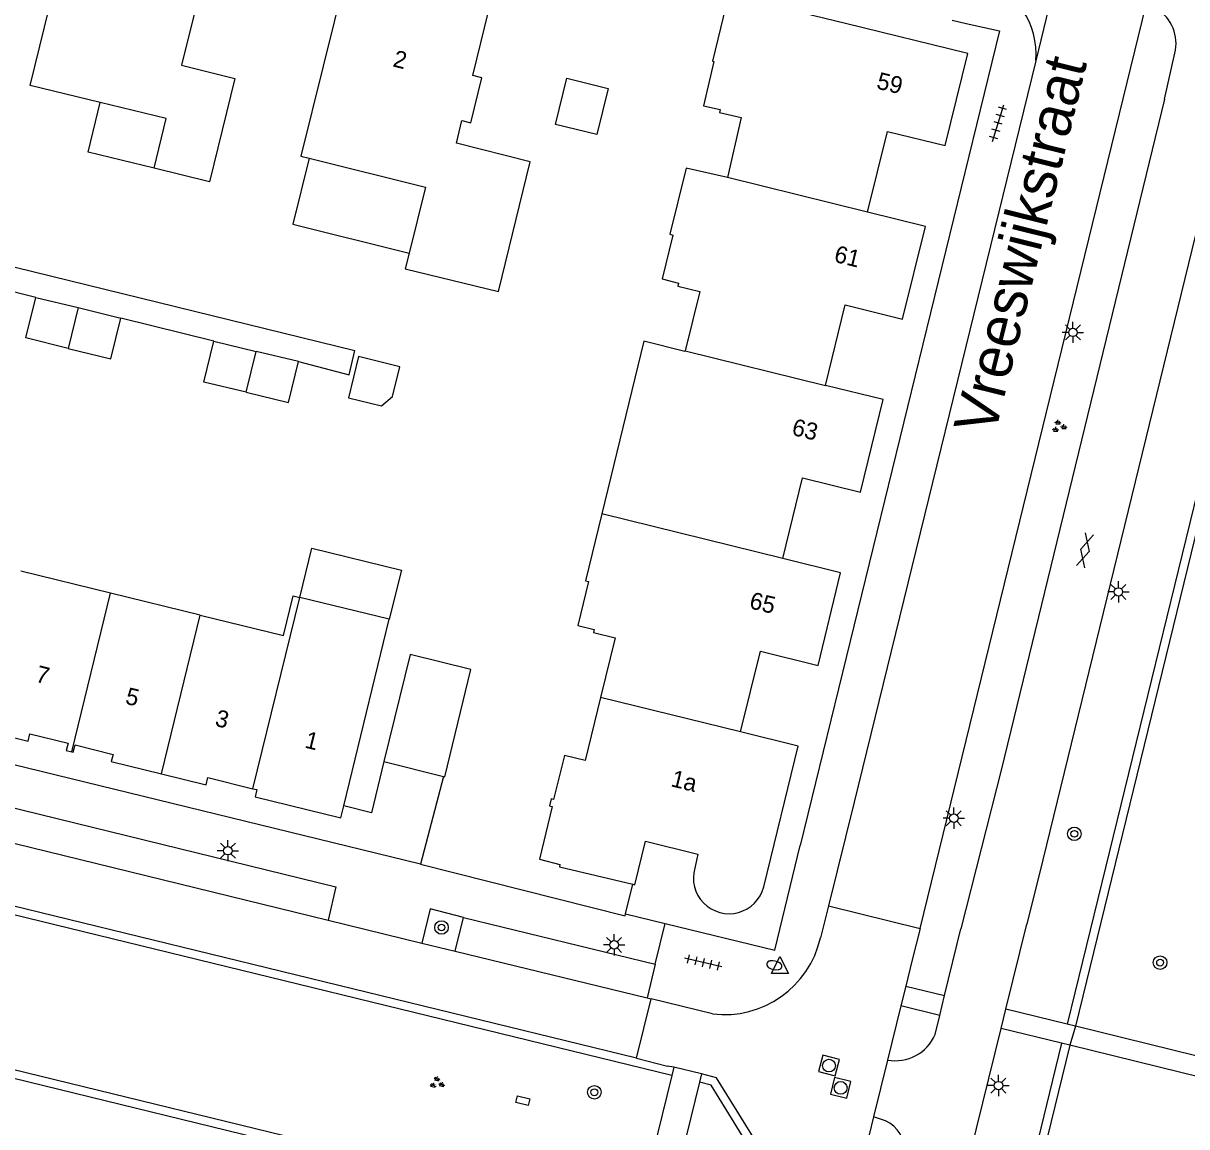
# Model space of a CAD drawing. Extents: x 125000 to 129004, y 397500 to 399008.
# Drawn here: x 126748.6 to 126817.1, y 397940.2 to 398005.2 of the extents above; entities that cross this region are included whole.
import ezdxf

# ---------------------------------------------------------------- set-up
doc = ezdxf.new("R2010")
doc.units = 0
for name, color, linetype in [('gg-afsc-erfafscheiding', 7, 'Continuous'), ('gg-afsc-faunaraster', 7, 'Continuous'), ('gg-afsc-hekwerk', 7, 'Continuous'), ('gg-anno-huisnummerreeks BGT', 7, 'Continuous'), ('gg-anno-openbare ruimte label', 7, 'Continuous'), ('gg-bbg-bijgebouw', 7, 'Continuous'), ('gg-bbg-gedigitaliseerde bijgebouw', 7, 'Continuous'), ('gg-bbg-hoofdgebouw', 7, 'Continuous'), ('gg-bbg-luifel en loopbrug', 7, 'Continuous'), ('gg-bbg-tussenscheiding', 7, 'Continuous'), ('gg-knt-verharding', 7, 'Continuous'), ('gg-knt-verharding nz', 7, 'Continuous'), ('gt-grn-groengrens', 7, 'Continuous'), ('gt-grn-weggrens', 7, 'Continuous'), ('gt-symb-boom', 7, 'Continuous'), ('gt-symb-brandkraan', 7, 'Continuous'), ('gt-symb-gesloten verharding', 7, 'Continuous'), ('gt-symb-groenvak', 7, 'Continuous'), ('gt-symb-kolk center center', 7, 'Continuous'), ('gt-symb-lichtmast', 7, 'Continuous'), ('gt-symb-rioolschacht', 7, 'Continuous'), ('gt-symb-tegel verharding', 7, 'Continuous'), ('gt-symb-waterafsluiter', 7, 'Continuous')]:
    doc.layers.add(name, color=color, linetype=linetype)

# ---------------------------------------------------------------- blocks, each defined once
blk = doc.blocks.new('gt0-TEG1')
at = {"layer": 'gt-symb-tegel verharding'}
for p, q in [((-1.125, 0), (1.125, 0)), ((-0.9, -0.25), (-0.9, 0.25)), ((-0.45, -0.25), (-0.45, 0.25)), ((0, -0.25), (0, 0.25)), ((0.45, -0.25), (0.45, 0.25)), ((0.9, -0.25), (0.9, 0.25))]:
    blk.add_line(p, q, dxfattribs=at)
blk = doc.blocks.new('gt0-LMAST')
at = {"layer": 'gt-symb-lichtmast'}
for p, q in [((-0.182, 0.173), (-0.447, 0.438)), ((-0.005, 0.246), (-0.005, 0.621)), ((0.172, 0.173), (0.437, 0.438)), ((-0.255, -0.004), (-0.63, -0.004)), ((-0.182, -0.181), (-0.447, -0.446)), ((-0.005, -0.254), (-0.005, -0.629)), ((0.437, -0.446), (0.172, -0.181)), ((0.245, -0.004), (0.62, -0.004))]:
    blk.add_line(p, q, dxfattribs=at)
blk.add_circle((-0.005, -0.004), 0.25, dxfattribs=at)
blk = doc.blocks.new('gt0-GRVAK')
at = {"layer": 'gt-symb-groenvak'}
for p, q in [((-0.11, 0.189), (-0.228, 0.24)), ((-0.182, 0.153), (0.088, 0.153)), ((-0.091, 0.211), (-0.156, 0.322)), ((-0.047, 0.214), (-0.047, 0.393)), ((-0.004, 0.211), (0.061, 0.322)), ((0.015, 0.189), (0.133, 0.24)), ((0.262, -0.052), (0.197, 0.059)), ((0.305, -0.049), (0.305, 0.13)), ((0.349, -0.052), (0.414, 0.059)), ((-0.245, -0.228), (-0.363, -0.177)), ((-0.318, -0.264), (-0.047, -0.264)), ((-0.226, -0.206), (-0.291, -0.095)), ((-0.183, -0.203), (-0.183, -0.024)), ((-0.139, -0.206), (-0.074, -0.095)), ((-0.12, -0.228), (-0.002, -0.177)), ((0.243, -0.074), (0.125, -0.023)), ((0.17, -0.11), (0.441, -0.11)), ((0.368, -0.074), (0.486, -0.023))]:
    blk.add_line(p, q, dxfattribs=at)
blk = doc.blocks.new('gt0-BOOM')
at = {"layer": 'gt-symb-boom'}
for radius in [0.4, 0.2]:
    blk.add_circle((0, 0), radius, dxfattribs=at)
blk = doc.blocks.new('gt0-GESVH1')
at = {"layer": 'gt-symb-gesloten verharding'}
for p, q in [((-0.992, -0.261), (0.008, 0.239)), ((0.008, -0.261), (-0.992, 0.239)), ((0.008, 0.239), (1.008, -0.261)), ((1.008, 0.239), (0.008, -0.261))]:
    blk.add_line(p, q, dxfattribs=at)
blk = doc.blocks.new('gt0-BR')
at = {"layer": 'gt-symb-brandkraan'}
for centre, radius, start, end in [((-0.244, 0), 0.206, 107.56694, 252.43307), ((0.599, -2.664), 3, 106.89205, 107.56694), ((0, -0.691), 0.938, 73.10799, 106.89205), ((-0.599, -2.664), 3, 72.43309, 73.10799), ((0.244, 0), 0.206, 287.56695, 72.43309), ((0.599, 2.664), 3, 252.43307, 253.10797), ((0, 0.691), 0.938, 253.10797, 286.89206), ((-0.599, 2.664), 3, 286.89206, 287.56695)]:
    blk.add_arc(centre, radius, start, end, dxfattribs=at)
blk = doc.blocks.new('gt0-WAFSL')
at = {"layer": 'gt-symb-waterafsluiter'}
for p, q in [((-0.5, -0.333), (0, 0.667)), ((0, 0.667), (0.5, -0.333)), ((0.5, -0.333), (-0.5, -0.333))]:
    blk.add_line(p, q, dxfattribs=at)
blk = doc.blocks.new('gt0-RS')
at = {"layer": 'gt-symb-rioolschacht'}
blk.add_lwpolyline([(-0.5, -0.5), (0.5, -0.5), (0.5, 0.5), (-0.5, 0.5)], close=True, dxfattribs=at)
blk.add_circle((0, 0), 0.375, dxfattribs=at)
blk = doc.blocks.new('gt0-KOLKCC')
at = {"layer": 'gt-symb-kolk center center'}
blk.add_lwpolyline([(-0.375, 0.2), (0.375, 0.2), (0.375, -0.2), (-0.375, -0.2)], close=True, dxfattribs=at)

msp = doc.modelspace()

# ---------------------------------------------------------------- linework, layer by layer
at = {"layer": 'gg-afsc-erfafscheiding'}
for p, q in [((126749.333, 397989.038), (126743.84, 397990.392)), ((126759.804, 397986.466), (126754.333, 397987.822))]:
    msp.add_line(p, q, dxfattribs=at)
for points in [[(126764.792, 397985.256), (126767.783, 397984.474), (126768.112, 397985.91)], [(126769.809, 397961.705), (126769.087, 397958.688), (126767.466, 397959.103)]]:
    msp.add_lwpolyline(points, dxfattribs=at)
at = {"layer": 'gg-afsc-faunaraster'}
for p, q in [((126826.221, 398010.325), (126810.54, 397946.123)), ((126810.54, 397946.123), (126810.21, 397945)), ((126810.21, 397945), (126788.568, 397856.742))]:
    msp.add_line(p, q, dxfattribs=at)
at = {"layer": 'gg-afsc-hekwerk'}
for p, q in [((126803.286, 398005.365), (126804.115, 398005.162)), ((126728.678, 397995.585), (126768.112, 397985.91)), ((126773.33, 397960.83), (126771.975, 397955.659)), ((126784.049, 397952.748), (126784.477, 397954.48))]:
    msp.add_line(p, q, dxfattribs=at)
msp.add_lwpolyline([(126771.975, 397955.659), (126784.02, 397952.629), (126784.049, 397952.748)], dxfattribs=at)
at = {"layer": 'gg-bbg-bijgebouw'}
for p, q in [((126749.333, 397989.038), (126751.824, 397988.432)), ((126751.824, 397988.432), (126754.333, 397987.822)), ((126759.804, 397986.466), (126762.302, 397985.86)), ((126764.792, 397985.256), (126762.302, 397985.86)), ((126769.809, 397961.705), (126773.33, 397960.83))]:
    msp.add_line(p, q, dxfattribs=at)
for points in [[(126751.238, 397986.033), (126748.728, 397986.653), (126749.333, 397989.038)], [(126751.238, 397986.033), (126753.747, 397985.412), (126754.333, 397987.822)], [(126761.713, 397983.447), (126759.218, 397984.047), (126759.804, 397986.466)], [(126761.713, 397983.447), (126764.207, 397982.846), (126764.792, 397985.256)], [(126773.33, 397960.83), (126773.401, 397960.812), (126774.949, 397967.127), (126771.365, 397968.005), (126769.809, 397961.705)]]:
    msp.add_lwpolyline(points, dxfattribs=at)
at = {"layer": 'gg-bbg-gedigitaliseerde bijgebouw'}
for points in [[(126779.926, 397999.217), (126780.593, 398001.936), (126783.021, 398001.34), (126782.354, 397998.621), (126779.926, 397999.217)], [(126768.332, 397985.547), (126767.736, 397983.119), (126769.679, 397982.643), (126770.331, 397983.203), (126770.76, 397984.951), (126768.332, 397985.547)]]:
    msp.add_lwpolyline(points, dxfattribs=at)
at = {"layer": 'gg-bbg-hoofdgebouw'}
for p, q in [((126765.416, 397997.227), (126772.266, 397995.53)), ((126772.266, 397995.53), (126771.311, 397991.646)), ((126753.728, 397971.616), (126748.445, 397972.907)), ((126759.011, 397970.324), (126753.728, 397971.616)), ((126770.141, 397970.083), (126764.864, 397971.365)), ((126767.466, 397959.103), (126770.141, 397970.083)), ((126782.582, 397965.479), (126781.666, 397961.761))]:
    msp.add_line(p, q, dxfattribs=at)
for points in [[(126751.516, 398011.834), (126752.117, 398011.691), (126752.333, 398012.564), (126755.965, 398011.667), (126755.757, 398010.808), (126756.367, 398010.65), (126756.138, 398009.767), (126759.457, 398008.975), (126757.897, 398002.709), (126761.037, 398001.918), (126759.558, 397995.85), (126756.293, 397996.646)], [(126753.117, 398000.508), (126748.998, 398001.513), (126751.516, 398011.834)], [(126771.311, 397991.646), (126771.084, 397990.72), (126776.562, 397989.375), (126778.441, 397997.026), (126774.091, 397998.123), (126774.414, 397999.454), (126774.949, 397999.324), (126775.59, 398001.965), (126775.055, 398002.096), (126775.98, 398005.871), (126767.561, 398007.967), (126764.931, 397997.347), (126765.416, 397997.227)], [(126798.304, 397994.05), (126799.471, 397998.809), (126802.87, 397997.976), (126804.201, 398003.403), (126797.001, 398005.162), (126790.12, 398006.842), (126789.169, 398002.946), (126789.247, 398002.928), (126788.646, 398000.325), (126789.618, 398000.101), (126789.577, 397999.926), (126790.869, 397999.628), (126790.054, 397996.092)], [(126756.293, 397996.646), (126757.004, 397999.56), (126753.117, 398000.508)], [(126790.054, 397996.092), (126787.625, 397996.652), (126786.664, 397992.753), (126786.838, 397992.71), (126786.2, 397990.12), (126787.17, 397989.881), (126787.126, 397989.706), (126788.417, 397989.388), (126787.554, 397985.89)], [(126795.818, 397983.851), (126796.982, 397988.593), (126800.369, 397987.761), (126801.704, 397993.218), (126798.304, 397994.05)], [(126787.554, 397985.89), (126787.546, 397985.857), (126785.121, 397986.455), (126782.651, 397976.283)], [(126793.31, 397973.653), (126794.479, 397978.412), (126797.878, 397977.577), (126799.216, 397983.015), (126795.818, 397983.851)], [(126782.651, 397976.283), (126781.695, 397972.343), (126781.869, 397972.3), (126781.232, 397969.714), (126782.201, 397969.476), (126782.158, 397969.302), (126783.446, 397968.984), (126782.582, 397965.479)], [(126790.819, 397963.447), (126791.991, 397968.197), (126795.384, 397967.36), (126796.711, 397972.827), (126793.31, 397973.653)], [(126759.011, 397970.324), (126763.905, 397969.128), (126764.472, 397971.46), (126764.864, 397971.365)], [(126746.162, 397963.567), (126748.869, 397962.903), (126748.974, 397963.331), (126751.229, 397962.782), (126751.12, 397962.355), (126751.445, 397962.273)], [(126792.194, 397954.32), (126794.219, 397962.617), (126790.819, 397963.447)], [(126751.445, 397962.273), (126751.528, 397962.252), (126751.635, 397962.681), (126753.876, 397962.124), (126753.772, 397961.705), (126756.727, 397960.979)], [(126781.666, 397961.761), (126780.455, 397962.059), (126779.817, 397959.469), (126779.662, 397959.506), (126779.567, 397959.103), (126779.724, 397959.061), (126778.991, 397955.967), (126780.186, 397955.641), (126780.156, 397955.515), (126784.477, 397954.48)], [(126756.727, 397960.979), (126759.354, 397960.333), (126759.459, 397960.76), (126762.113, 397960.109)], [(126762.113, 397960.109), (126762.34, 397960.053), (126762.238, 397959.635), (126767.295, 397958.402), (126767.466, 397959.103)], [(126784.477, 397954.48), (126784.591, 397954.453), (126785.217, 397957.011), (126788.311, 397956.26), (126788.124, 397955.427)]]:
    msp.add_lwpolyline(points, dxfattribs=at)
msp.add_arc((126790.154, 397954.856), 2.109, 164.28836, 345.28004, dxfattribs=at)
at = {"layer": 'gg-bbg-luifel en loopbrug'}
for points in [[(126756.293, 397996.646), (126752.407, 397997.593), (126753.117, 398000.508)], [(126765.416, 397997.227), (126764.455, 397993.344), (126771.311, 397991.646)], [(126764.864, 397971.365), (126765.579, 397974.279), (126770.853, 397972.985), (126770.141, 397970.083)]]:
    msp.add_lwpolyline(points, dxfattribs=at)
at = {"layer": 'gg-bbg-tussenscheiding'}
for p, q in [((126798.304, 397994.05), (126790.054, 397996.092)), ((126751.824, 397988.432), (126751.238, 397986.033)), ((126761.713, 397983.447), (126762.302, 397985.86)), ((126787.554, 397985.89), (126795.818, 397983.851)), ((126793.31, 397973.653), (126782.651, 397976.283)), ((126751.445, 397962.273), (126753.728, 397971.616)), ((126762.113, 397960.109), (126764.864, 397971.365)), ((126756.727, 397960.979), (126759.011, 397970.324)), ((126790.819, 397963.447), (126782.582, 397965.479))]:
    msp.add_line(p, q, dxfattribs=at)
at = {"layer": 'gg-knt-verharding'}
for p, q in [((126801.396, 397951.867), (126814.712, 398006.271)), ((126815.794, 398000.709), (126816.397, 398003.411)), ((126771.975, 397955.659), (126702.373, 397972.671)), ((126786.769, 397943.224), (126699.72, 397964.462)), ((126784.699, 397944.244), (126702.885, 397964.204)), ((126697.623, 397955.879), (126784.678, 397934.639)), ((126700.517, 397954.658), (126782.332, 397934.697)), ((126795.993, 397953.211), (126795.528, 397951.331)), ((126795.993, 397953.211), (126801.396, 397951.867)), ((126774.02, 397950.532), (126774.515, 397952.529)), ((126774.515, 397952.529), (126785.786, 397949.781)), ((126784.049, 397952.748), (126786.382, 397952.179)), ((126766.533, 397952.376), (126772.056, 397951.006)), ((126802.841, 397947.936), (126803.789, 397951.858)), ((126806.446, 397947.121), (126807.677, 397952.13)), ((126772.056, 397951.006), (126774.02, 397950.532)), ((126785.786, 397949.781), (126785.316, 397947.802)), ((126800.547, 397948.489), (126800.261, 397947.318)), ((126800.547, 397948.489), (126802.841, 397947.936)), ((126784.699, 397944.244), (126785.551, 397947.744)), ((126785.316, 397947.802), (126785.551, 397947.744)), ((126789.166, 397946.85), (126785.551, 397947.744)), ((126802.553, 397946.746), (126802.841, 397947.936)), ((126800.261, 397947.318), (126799.481, 397944.129)), ((126802.553, 397946.746), (126800.261, 397947.318)), ((126806.167, 397945.988), (126806.446, 397947.121)), ((126810.061, 397946.24), (126806.446, 397947.121)), ((126802.283, 397945.629), (126802.553, 397946.746)), ((126785.458, 397861.758), (126806.167, 397945.988)), ((126809.731, 397945.117), (126806.167, 397945.988)), ((126810.54, 397946.123), (126810.061, 397946.24)), ((126810.21, 397945), (126809.731, 397945.117)), ((126784.699, 397944.244), (126786.53, 397943.763)), ((126786.887, 397943.707), (126786.53, 397943.763)), ((126786.887, 397943.707), (126786.769, 397943.224)), ((126788.523, 397943.317), (126786.887, 397943.707)), ((126799.481, 397944.129), (126798.658, 397940.796)), ((126786.769, 397943.224), (126784.678, 397934.639)), ((126788.523, 397943.317), (126788.404, 397942.831)), ((126788.404, 397942.831), (126786.306, 397934.244)), ((126798.658, 397940.796), (126796.283, 397931.173)), ((126799.351, 397940.553), (126798.658, 397940.796))]:
    msp.add_line(p, q, dxfattribs=at)
for points in [[(126822.169, 398011.298), (126819.913, 398002.119), (126808.626, 397955.925), (126807.677, 397952.13)], [(126804.115, 398005.162), (126806.067, 398004.725), (126794.325, 397956.758)], [(126808.202, 398002.975), (126797.511, 397959.321), (126795.993, 397953.211)], [(126815.794, 398000.709), (126806.198, 397961.287), (126803.789, 397951.858)], [(126827.305, 397983.467), (126821.395, 397977.302), (126821.981, 397948.827), (126817.636, 397944.38), (126810.54, 397946.123)], [(126828.514, 397983.055), (126822.581, 397976.838), (126823.171, 397948.346), (126818.03, 397943.092), (126810.21, 397945)], [(126704.458, 397969.652), (126766.986, 397954.338), (126766.533, 397952.376)], [(126786.382, 397952.179), (126792.846, 397950.603), (126794.325, 397956.758)], [(126774.515, 397952.529), (126772.538, 397953.03), (126772.056, 397951.006)], [(126801.396, 397951.867), (126800.923, 397950.027), (126800.547, 397948.489)], [(126786.187, 397933.758), (126787.052, 397933.538), (126791.877, 397936.394), (126792.346, 397938.34), (126789.406, 397943.087), (126788.523, 397943.317)], [(126786.306, 397934.244), (126786.975, 397934.073), (126791.44, 397936.717), (126791.811, 397938.254), (126789.086, 397942.654), (126788.404, 397942.831)]]:
    msp.add_lwpolyline(points, dxfattribs=at)
for centre, radius, start, end in [((126803.823, 398003.413), 4.4, 354.29283, 75.77129), ((126814.053, 398003.987), 2.414, 346.19998, 57.54642), ((126789.875, 397952.6), 5.794, 262.97149, 347.34552), ((126799.928, 397946.661), 2.571, 259.98705, 336.33608), ((126798.597, 397938.832), 1.878, 354.73647, 66.35058)]:
    msp.add_arc(centre, radius, start, end, dxfattribs=at)
at = {"layer": 'gg-knt-verharding nz'}
for p, q in [((126703.968, 397967.694), (126766.533, 397952.376)), ((126774.02, 397950.532), (126785.316, 397947.802))]:
    msp.add_line(p, q, dxfattribs=at)
at = {"layer": 'gt-grn-groengrens'}
for p, q in [((126825.742, 398010.44), (126810.061, 397946.24)), ((126809.731, 397945.117), (126787.991, 397856.459))]:
    msp.add_line(p, q, dxfattribs=at)
at = {"layer": 'gt-grn-weggrens'}
for p, q in [((126811.402, 398016.112), (126808.202, 398002.975)), ((126785.786, 397949.781), (126786.382, 397952.179))]:
    msp.add_line(p, q, dxfattribs=at)

# ---------------------------------------------------------------- block references
at = {"layer": 'gt-symb-boom'}
for p in [(126810.478, 397957.452), (126773.214, 397951.937), (126815.528, 397949.866), (126782.215, 397942.231)]:
    msp.add_blockref('gt0-BOOM', p, dxfattribs=at)
at = {"layer": 'gt-symb-brandkraan', "rotation": 168.99333582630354}
msp.add_blockref('gt0-BR', (126792.812, 397949.711), dxfattribs=at)
at = {"layer": 'gt-symb-gesloten verharding', "rotation": 75.2272760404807}
msp.add_blockref('gt0-GESVH1', (126811.087, 397974.14), dxfattribs=at)
at = {"layer": 'gt-symb-groenvak'}
msp.add_blockref('gt0-GRVAK', (126809.562, 397981.433), dxfattribs=at)
at = {"layer": 'gt-symb-groenvak', "rotation": -12.827123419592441}
msp.add_blockref('gt0-GRVAK', (126772.943, 397942.773), dxfattribs=at)
at = {"layer": 'gt-symb-kolk center center', "rotation": -13.355340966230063}
msp.add_blockref('gt0-KOLKCC', (126778.007, 397941.736), dxfattribs=at)
at = {"layer": 'gt-symb-lichtmast'}
for p in [(126810.399, 397986.981), (126813.077, 397971.697), (126803.383, 397958.373), (126760.638, 397956.463), (126783.382, 397950.916), (126806.013, 397942.631)]:
    msp.add_blockref('gt0-LMAST', p, dxfattribs=at)
at = {"layer": 'gt-symb-rioolschacht'}
for p, rotation in [((126796.03, 397943.806), 75.2272760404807), ((126796.717, 397942.493), -103.82779503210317)]:
    msp.add_blockref('gt0-RS', p, dxfattribs=dict(at, rotation=rotation))
at = {"layer": 'gt-symb-tegel verharding'}
for p, rotation in [((126805.992, 397999.302), 73.14160123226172), ((126788.621, 397949.872), 166.8808553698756)]:
    msp.add_blockref('gt0-TEG1', p, dxfattribs=dict(at, rotation=rotation))
at = {"layer": 'gt-symb-waterafsluiter'}
msp.add_blockref('gt0-WAFSL', (126793.141, 397949.557), dxfattribs=at)

# ---------------------------------------------------------------- texts
at = {"layer": 'gg-anno-huisnummerreeks BGT'}
for s, rotation, p in [('2', 346, (126770.299, 398002.648)), ('59', 346.2, (126798.777, 398001.344)), ('61', 346.2, (126796.278, 397991.143)), ('63', 346.2, (126793.788, 397980.952)), ('65', 346.4, (126791.289, 397970.743)), ('7', 346.2, (126749.258, 397966.412)), ('5', 346.2, (126754.54, 397965.12)), ('3', 346.2, (126759.827, 397963.821)), ('1', 346.3, (126765.107, 397962.538)), ('1a', 346.4, (126786.672, 397960.259))]:
    msp.add_text(s, height=1, rotation=rotation, dxfattribs=at).set_placement(p)
at = {"layer": 'gg-anno-openbare ruimte label'}
msp.add_text('Vreeswijkstraat', height=2.5, rotation=76.1, dxfattribs=at).set_placement((126805.779, 397980.838))

doc.saveas('drawing.dxf')
